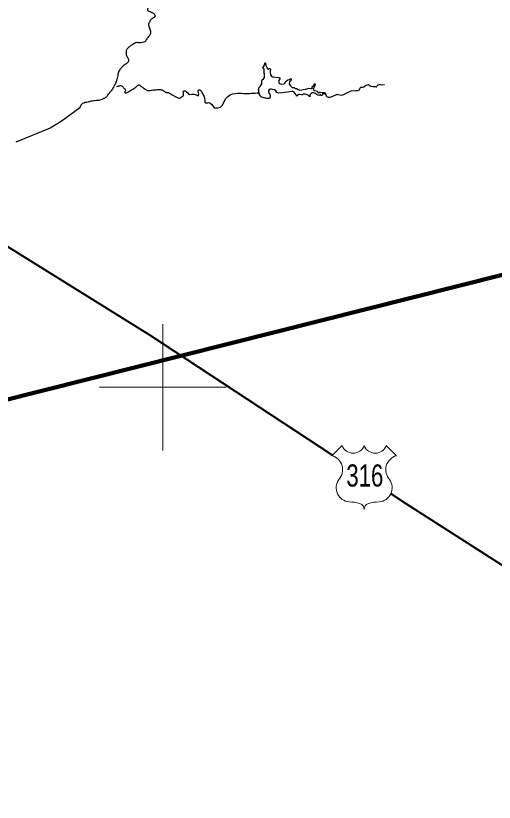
# Model space of a CAD drawing. Extents: x -1643653 to 4543381, y 1624270 to 13878484.
# Drawn here: x 672672 to 680246, y 8968437 to 8980875 of the extents above; entities that cross this region are included whole.
import ezdxf
from ezdxf.enums import TextEntityAlignment as Align

# ---------------------------------------------------------------- set-up
doc = ezdxf.new("R2010")
doc.units = 0
doc.header["$LTSCALE"] = 200
for name, color, linetype, lineweight in [('12', 7, 'Continuous', 25), ('2', 7, 'Continuous', 13), ('24', 7, 'Continuous', 25), ('48', 7, 'Continuous', 25), ('58', 7, 'Continuous', 13), ('59', 7, 'Continuous', 53), ('60', 7, 'Continuous', 13), ('9', 7, 'Continuous', 90)]:
    doc.layers.add(name, color=color, linetype=linetype, lineweight=lineweight)

msp = doc.modelspace()

# ---------------------------------------------------------------- linework, layer by layer
at = {"layer": '12', "lineweight": 40}
for points in [[(664631.3, 8982143.9), (674788, 8975827.4), (677683.8, 8973924.7)], [(678613, 8973314.2), (678848.5, 8973159.5), (686496, 8968269.5), (688991.1, 8966516.2), (690142.8, 8964774.6), (690545.4, 8964311.7), (690844.1, 8964097.1), (691108, 8963953.4), (691274.5, 8963904.3)]]:
    msp.add_lwpolyline(points, dxfattribs=at)
at = {"layer": '2'}
for p, q in [((675000, 8974000), (675000, 8976000)), ((674000, 8975000), (676000, 8975000))]:
    msp.add_line(p, q, dxfattribs=at)
at = {"layer": '24'}
for points in [[(676735.1, 8979710.2), (676716.5, 8979713.3), (676699.8, 8979711.5), (676685.3, 8979701), (676673.4, 8979689.2), (676673.4, 8979670.8), (676681.3, 8979649.7), (676691.9, 8979635.3), (676697.1, 8979616.9), (676698.5, 8979598.5), (676695.8, 8979578.7), (676691.9, 8979570.9), (676670.8, 8979568.2), (676655, 8979568.2), (676631.3, 8979569.5), (676591.8, 8979578.7), (676557.6, 8979590.6), (676537.4, 8979611.3), (676526.2, 8979640.9), (676516.8, 8979711.5), (676518.1, 8979733.9), (676535.2, 8979749.7), (676548.4, 8979769.1), (676562.9, 8979792.8), (676566.8, 8979819.1), (676566.8, 8979833.5), (676568.2, 8979848), (676574.8, 8979859.8), (676593.2, 8979878.2), (676607.7, 8979899.2), (676607.7, 8979926.8), (676606.3, 8979975.5), (676605, 8980003.1), (676605, 8980020.2), (676598.4, 8980038.6), (676585.3, 8980057), (676599.8, 8980074.1), (676609, 8980103), (676616.9, 8980114.8), (676618.2, 8980128), (676626.1, 8980125.4), (676627.4, 8980108.3), (676629.1, 8980090.7), (676636.6, 8980075.4), (676656.4, 8980042.5), (676661.6, 8980030.7), (676673.5, 8980032), (676685.3, 8980039.9), (676695.9, 8980041.2), (676705.1, 8980028.1), (676697.2, 8980008.4), (676698.5, 8979987.3), (676698.5, 8979967.6), (676706.4, 8979943.9), (676716.9, 8979921.6), (676734, 8979909.8), (676749.8, 8979906.6)], [(677114.5, 8979604.9), (677115.1, 8979612.9), (677109.9, 8979626.4), (677088.3, 8979647.8), (677071.6, 8979672.7), (677058.5, 8979678.1), (677042.4, 8979678.5), (677011.8, 8979672.8), (676893.9, 8979653.4), (676833.5, 8979650.9), (676806.7, 8979663.1), (676786.2, 8979685), (676764.8, 8979705), (676734.4, 8979710.3), (676704, 8979712.9), (676679.2, 8979696.2), (676672.1, 8979684), (676673.9, 8979668.5), (676687.2, 8979642), (676697.5, 8979614.2), (676697.2, 8979584.4), (676691.5, 8979570.5), (676677.1, 8979567.8), (676646.6, 8979568.3), (676587.6, 8979579.8), (676559.2, 8979589.7), (676539.3, 8979608.2), (676527.7, 8979635), (676521.6, 8979666.9), (676517.9, 8979700.7), (676517.3, 8979732.2), (676538.4, 8979753.2), (676554.7, 8979778.5), (676566, 8979805.8), (676566.8, 8979835.9), (676569.1, 8979850.7), (676577.5, 8979863.1), (676599, 8979884.4), (676607, 8979897.2), (676609, 8979911.7), (676606.8, 8979942.2), (676605, 8980001.9), (676602.5, 8980031.5), (676585.3, 8980056.7), (676602.9, 8980080.8), (676605.9, 8980095.8), (676613.4, 8980108.1), (676616.7, 8980123.8), (676619.7, 8980128.2), (676626.8, 8980124.6), (676628.2, 8980093.8), (676656.8, 8980041), (676659.3, 8980033.3), (676664.7, 8980029.9), (676679.1, 8980035.7), (676692.6, 8980041.7), (676704.2, 8980032.5), (676701.9, 8980018), (676696.6, 8980004.1), (676698.3, 8979973.9), (676705.9, 8979945.2), (676719.6, 8979918.7), (676732.3, 8979910.4), (676746.8, 8979906.9), (676777, 8979904.4), (676836.4, 8979899), (676850.4, 8979891.1), (676851.1, 8979877.8), (676838.2, 8979849.8), (676834.1, 8979820.2), (676843.5, 8979808.4), (676856.4, 8979800.3), (676885, 8979792.4), (676915.7, 8979796.6), (676928.5, 8979805.1), (676935.4, 8979818.4), (676939.9, 8979833), (676950.8, 8979842.2), (676975.9, 8979858.9), (677004.3, 8979868.5), (677017.3, 8979875.3), (677031.4, 8979875.7), (677031.6, 8979859.5), (677027.7, 8979845.7), (677003.2, 8979827.9), (677002, 8979798), (677015.4, 8979771.4), (677036.3, 8979750.6), (677048.8, 8979742.4), (677064.8, 8979742.1), (677080.2, 8979742.2), (677089.3, 8979731.5), (677101.6, 8979725.9), (677117.8, 8979725.7), (677142.9, 8979708.9), (677155.6, 8979701.6)], [(677155.6, 8979701.6), (677170.5, 8979699.7), (677200.8, 8979701.8), (677259.5, 8979713.3), (677316.6, 8979731.3), (677344.6, 8979722.9), (677361.8, 8979724.7), (677366.5, 8979727.8), (677363.7, 8979734.2), (677362.3, 8979749.5), (677372.1, 8979760.8), (677383.9, 8979769.2), (677397.3, 8979775.5), (677399.5, 8979782.8), (677396.3, 8979789.8), (677396.1, 8979795.5), (677404.7, 8979796.3), (677412.1, 8979791.8), (677413.3, 8979785.2), (677403.4, 8979772.9), (677389.9, 8979746.9), (677386.7, 8979716.6), (677386.8, 8979701.8), (677397.3, 8979692.6), (677427.6, 8979689.4), (677443, 8979683.4), (677453.8, 8979672.6), (677454.6, 8979657.8), (677461.1, 8979653.1), (677469.3, 8979653.2), (677476.8, 8979665.5), (677489, 8979668.4), (677523.5, 8979658.6), (677553.6, 8979659.1), (677567.5, 8979655.6), (677575.8, 8979641.4), (677575.5, 8979634.3), (677568.5, 8979633), (677556.3, 8979641.9), (677526.7, 8979644.7), (677525.7, 8979637.3), (677532.1, 8979633.1), (677533.9, 8979626.8), (677527.9, 8979622.2), (677518.5, 8979611.5), (677503.8, 8979615.5), (677494.3, 8979626.8), (677486.9, 8979625.8), (677482.3, 8979619.9), (677469.5, 8979612.2), (677457.2, 8979620), (677429.7, 8979631.4), (677407.4, 8979651.1), (677377.8, 8979653.9), (677362.2, 8979653.1), (677350.3, 8979644.9), (677337.8, 8979636.6), (677328.8, 8979624.6), (677327.9, 8979593.7), (677325.9, 8979591.1), (677321.2, 8979595.4), (677308.1, 8979611.2), (677282.1, 8979626.2), (677253.3, 8979633.9), (677223.3, 8979632.2), (677209.6, 8979626.2), (677194.8, 8979625.1), (677165.1, 8979628.9), (677150.2, 8979628.9), (677136.1, 8979624), (677129.1, 8979610.6), (677115.2, 8979605.2)], [(677574.7, 8979633.6), (677579.2, 8979618), (677589.5, 8979605.1), (677602, 8979594.2), (677617.3, 8979588.8), (677650, 8979586.2), (677679.8, 8979600), (677740, 8979626.6), (677754.9, 8979633.3), (677770.9, 8979630.5), (677803, 8979623.7), (677834.8, 8979618.1), (677866.2, 8979629.4), (677923.4, 8979661), (677983.4, 8979687.5), (678048.2, 8979693.8), (678080.8, 8979695), (678098.1, 8979695.7), (678110.9, 8979703.2), (678121.9, 8979734.2), (678131.9, 8979746.2), (678148.5, 8979745), (678164.7, 8979744.1), (678179, 8979752.6), (678205.7, 8979770.8), (678236.6, 8979781.6), (678253.3, 8979785.3), (678266.6, 8979777.3), (678279, 8979766.4), (678294.1, 8979760.1), (678326.5, 8979755.5), (678358.9, 8979753.7), (678375, 8979750.2), (678382.5, 8979752.8), (678387.1, 8979759.7), (678409.9, 8979782.6), (678425.2, 8979788.5), (678441.7, 8979789.2), (678473.9, 8979781.9), (678506.3, 8979785.6)], [(675087.2, 8979659.3), (675095, 8979655.6), (675114.1, 8979645.4), (675146.7, 8979624.2), (675208.2, 8979591.3), (675240.7, 8979575.2), (675257.5, 8979573.3), (675274.6, 8979579), (675305.8, 8979595.8), (675319.4, 8979607.2), (675327.3, 8979622.7), (675327.6, 8979658.2), (675323.6, 8979674.8), (675328.6, 8979681.6), (675337.3, 8979685.4), (675354.3, 8979685.1), (675371.1, 8979678.1), (675396.3, 8979653.2), (675408.5, 8979640.4), (675424, 8979631.9), (675459.2, 8979632.5), (675494.4, 8979633.6), (675528, 8979622.3), (675560.4, 8979608.1), (675566.2, 8979614.1), (675565.7, 8979622.9), (675567.7, 8979640.6), (675564.3, 8979657.6), (675557.1, 8979673.7), (675557, 8979691.4), (675570.5, 8979702.5), (675587.8, 8979702.3), (675600.7, 8979690.3), (675618.7, 8979659.8), (675651.8, 8979597.5), (675665.5, 8979528.3), (675666.5, 8979510.4), (675673.8, 8979496.2), (675691.8, 8979495.5), (675711.8, 8979499.3), (675729.3, 8979500.5), (675745.4, 8979495.8), (675773.5, 8979473.1), (675814.3, 8979417.8), (675820.2, 8979416.2)], [(673685.8, 8979419.8), (673393.2, 8979201.1), (673214.8, 8979097.3), (672672.1, 8978875.5)]]:
    msp.add_lwpolyline(points, dxfattribs=at)
for points in [[(675088.2, 8981289.5), (675084.6, 8981286.1), (675073.1, 8981281), (675059.7, 8981272.7), (675039.9, 8981265.7), (675019.6, 8981265.6), (674995.4, 8981268.7), (674982, 8981273.1), (674960.3, 8981278.1), (674940.6, 8981276.2), (674934.2, 8981266.7), (674930.4, 8981246.4), (674930.3, 8981233.3), (674939.2, 8981216.9), (674950, 8981194.1), (674950, 8981172.6), (674932.2, 8981151.7), (674910.5, 8981138.4), (674888.2, 8981126.9), (674870.8, 8981114.5), (674849.1, 8981094.2), (674823.7, 8981070.8), (674802, 8981051.2), (674784.8, 8981030.3), (674766.2, 8981002.1), (674758, 8980979.3), (674754.2, 8980961.6), (674762.4, 8980950.3), (674795.5, 8980943.4), (674824.7, 8980928.9), (674855.4, 8980911.6), (674866.2, 8980896.4), (674876.3, 8980876.2), (674874.2, 8980857.5), (674852.5, 8980838.7), (674834.8, 8980830.4), (674816.2, 8980826.5), (674798.8, 8980797.3), (674785.8, 8980771.4), (674778.7, 8980757.7), (674774.3, 8980746.3), (674774.3, 8980730.6), (674779.7, 8980710.9), (674789.6, 8980677.2), (674799.5, 8980647.8), (674809.4, 8980612.7), (674805.2, 8980583.2), (674774.2, 8980544.7), (674750.3, 8980520.8), (674739, 8980494.1), (674719.4, 8980460.5), (674681.4, 8980447.8), (674633.7, 8980443.5), (674600.1, 8980450.4), (674572.5, 8980450.3), (674553, 8980439), (674525.2, 8980417.8), (674494.6, 8980402.3), (674473.2, 8980385.5), (674449, 8980368.7), (674429.1, 8980349.2), (674417.7, 8980318.3), (674418.2, 8980300.5), (674418.2, 8980271.1), (674421.1, 8980248.6), (674435.4, 8980221.9), (674452.6, 8980193.8), (674461.2, 8980171.3), (674452.6, 8980146.1), (674437, 8980126.5), (674405.6, 8980106.4), (674374.2, 8980081.3), (674342.8, 8980050.5), (674311.5, 8980012.7), (674298.6, 8979983.2), (674290.1, 8979952.4), (674283, 8979903.3), (674270.2, 8979852.8), (674250.5, 8979810.5), (674243.8, 8979793.3), (674225.4, 8979755.1)], [(674225.4, 8979755.1), (674222.2, 8979749.1), (674211.1, 8979728.9), (674193.8, 8979701.7), (674168, 8979673.7), (674143.7, 8979647.1), (674129.5, 8979619.1), (674096.6, 8979574.2), (674050.8, 8979561.7), (674019.3, 8979542.1), (673990.7, 8979533.8), (673947.8, 8979533.8), (673904.9, 8979528.3), (673866.3, 8979522.8), (673814.8, 8979508.9), (673766.2, 8979501.9), (673727.5, 8979486.2), (673707.4, 8979468.8), (673695.9, 8979444.3), (673685.8, 8979419.8)], [(674269.9, 8979755.2), (674271, 8979755.6), (674281, 8979758.8), (674301.5, 8979764.1), (674322.1, 8979771.7), (674348.5, 8979771.6), (674363.3, 8979753.9), (674372.3, 8979741.2), (674378.3, 8979735)], [(674378.3, 8979735), (674384.3, 8979728.8), (674399.4, 8979716.5), (674413.6, 8979702), (674406.5, 8979679.2), (674395.3, 8979662.6), (674398.5, 8979650.6), (674415.9, 8979653.8), (674449.4, 8979671.4), (674501.4, 8979697.8), (674579.8, 8979752.3), (674601.8, 8979771.3), (674617.6, 8979782), (674634.1, 8979778.8), (674651.9, 8979763), (674669.8, 8979744), (674693.9, 8979732.5), (674719.3, 8979715.9), (674739.1, 8979699.9), (674757.5, 8979693.5), (674779.1, 8979691.4), (674805.7, 8979694.5), (674831.1, 8979699.4), (674872.3, 8979701.7), (674917.4, 8979707.8), (674962.5, 8979706.9), (674989.8, 8979703.6), (675008.2, 8979692.1), (675027.3, 8979672.9), (675045.8, 8979662.6), (675065.5, 8979660.6), (675080.1, 8979660.5), (675087.2, 8979659.3)]]:
    msp.add_open_spline(points, degree=3, dxfattribs=at)
msp.add_spline([(675820.2, 8979416.2), (675913.3, 8979430.9), (675996.6, 8979568.1), (676148.5, 8979646.5), (676280.7, 8979646.5), (676520.8, 8979656.2)], degree=3, dxfattribs=at)
at = {"layer": '48', "lineweight": 13}
for p, q in [((677677.4, 8973917.6), (677837.4, 8974077.5)), ((678536.7, 8974077.5), (678696.6, 8973917.6))]:
    msp.add_line(p, q, dxfattribs=at)
for centre, radius, start, end in [((678012.2, 8974144.5), 187.2, 200.95927, 339.04073), ((678361.8, 8974144.5), 187.2, 200.95927, 339.04073), ((677615.4, 8973695.7), 230.3, 317.5721, 74.36886), ((678758.7, 8973695.7), 230.3, 105.62774, 222.4279), ((677968.9, 8973410.6), 224.7, 144.73733, 264.65778), ((678405.2, 8973410.6), 224.7, 275.34222, 35.26267), ((677946.9, 8972597.1), 589.7, 72.89371, 89.90057), ((678092.7, 8973070.5), 94.4, 357.69345, 72.92955), ((678281.4, 8973070.5), 94.4, 107.07045, 182.30655), ((678427.1, 8972597.1), 589.7, 90.09943, 107.10629)]:
    msp.add_arc(centre, radius, start, end, dxfattribs=at)
at = {"layer": '58'}
msp.add_spline([(655983.7, 8975399.4), (656923, 8974848.7), (657608.5, 8974464.4), (658343, 8973736.5), (658963.6, 8973136.3), (659596.6, 8972485.1), (660330.5, 8971655.5), (660495.7, 8971591.2), (661115.6, 8970863.8), (661404.1, 8970086.9), (661693.8, 8969526.2), (662110.5, 8968901.3), (662312.2, 8968544.4), (662816.6, 8967664.9), (663042.2, 8967040.8), (663203.6, 8966302.6), (663365.3, 8965640.7), (663833.2, 8965053.8), (664099.5, 8964849.2), (664772, 8964426.8), (665496.3, 8964144), (666463.4, 8964000.2), (667623.1, 8964148), (668184.3, 8964285.6), (669317.4, 8964230), (670221.1, 8964150), (671187.7, 8963917.1), (671823.3, 8963711.1), (672497.1, 8963517.5), (673386.9, 8963221.4), (674492.1, 8962733.6), (675125.5, 8962146), (675556, 8961711.9), (676150.3, 8960959.1), (676174.9, 8960921)], degree=3, dxfattribs=at)
at = {"layer": '59'}
msp.add_spline([(676174.9, 8960921), (676150.3, 8960959.1), (675556, 8961711.9), (675125.5, 8962146), (674492.1, 8962733.6), (673386.9, 8963221.4), (672497.1, 8963517.5), (671823.3, 8963711.1), (671187.7, 8963917.1), (670221.1, 8964150), (669317.4, 8964230), (668184.3, 8964285.6), (667623.1, 8964148), (666463.4, 8964000.2), (665496.3, 8964144), (664772, 8964426.8), (664099.5, 8964849.2), (663833.2, 8965053.8), (663365.3, 8965640.7), (663203.6, 8966302.6), (663042.2, 8967040.8), (662816.6, 8967664.9), (662312.2, 8968544.4), (662110.5, 8968901.3), (661693.8, 8969526.2), (661404.1, 8970086.9), (661115.6, 8970863.8), (660495.7, 8971591.2), (660330.5, 8971655.5), (659596.6, 8972485.1), (658963.6, 8973136.3), (658343, 8973736.5), (657608.5, 8974464.4), (656923, 8974848.7), (655983.7, 8975399.4)], degree=3, dxfattribs=at)
at = {"layer": '60', "lineweight": 25}
msp.add_spline([(814781, 9009175.5), (814787.2, 9009173.4), (814796.9, 9009173.4), (814799.4, 9009172.4), (814805.1, 9009174.5), (814805.6, 9009176.5), (814811.7, 9009179.5), (814811.7, 9009179.5), (814801.5, 9009181), (814790.7, 9009181.5), (814784.1, 9009183.1), (814777.4, 9009185.1), (814778.4, 9009175.5)], degree=3, dxfattribs=at)
at = {"layer": '9'}
msp.add_lwpolyline([(658746.8, 8975176), (664691.5, 8973777.5), (669474.2, 8974039.3), (694202.6, 8980257.8)], dxfattribs=at)
msp.add_spline([(637260.6, 8972975.8), (641524.5, 8971056.2), (652526.1, 8965412.7), (653164.3, 8965062.8), (670790.5, 8953770.1), (686194, 8943929.9), (696283.3, 8937647.1)], degree=3, dxfattribs=at)

# ---------------------------------------------------------------- texts
at = {"layer": '48', "width": 0.75}
msp.add_text('316', height=350, dxfattribs=at).set_placement((678197, 8973429.8), align=Align.CENTER)

doc.saveas('drawing.dxf')
